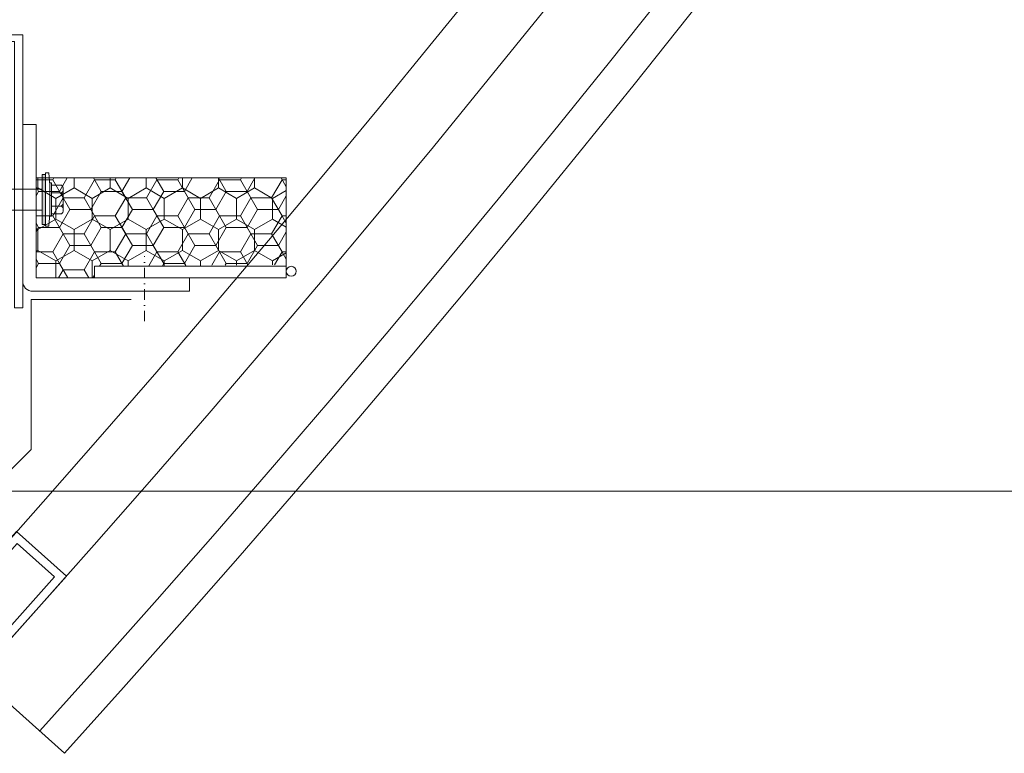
# Model space of a CAD drawing. Header units: millimetres. Extents: x -916886 to 3713765, y -2985421 to 1675785.
# Tile 85 of 656: x -31348 to -31053, y 88094 to 88314. Entities that reach past the tile are written whole.
import ezdxf

# ---------------------------------------------------------------- set-up
doc = ezdxf.new("R2010")
doc.units = ezdxf.units.MM
doc.linetypes.add('DASHDOT', pattern=[25.4, 12.7, -6.35, 0, -6.35])
for name, color, linetype, lineweight in [('A99_N_kce-pohl', 1, 'Continuous', 9), ('A99_N_kce-rez-sil', 6, 'Continuous', 18), ('A99_N_kce-rez-ten', 1, 'Continuous', 9), ('A99_N_kce-rez-ten @ 200 VP1', 1, 'Continuous', 9), ('A99_N_kce-rez-ten @ 200 VP10', 1, 'Continuous', 9), ('A99_N_kce-rez-ten @ 200 VP11', 1, 'Continuous', 9), ('A99_N_kce-rez-ten @ 200 VP12', 1, 'Continuous', 9), ('A99_N_kce-rez-ten @ 200 VP13', 1, 'Continuous', 9), ('A99_N_kce-rez-ten @ 200 VP14', 1, 'Continuous', 9), ('A99_N_kce-rez-ten @ 200 VP15', 1, 'Continuous', 9), ('A99_N_kce-rez-ten @ 200 VP16', 1, 'Continuous', 9), ('A99_N_kce-rez-ten @ 200 VP17', 1, 'Continuous', 9), ('A99_N_kce-rez-ten @ 200 VP18', 1, 'Continuous', 9), ('A99_N_kce-rez-ten @ 200 VP19', 1, 'Continuous', 9), ('A99_N_kce-rez-ten @ 200 VP2', 1, 'Continuous', 9), ('A99_N_kce-rez-ten @ 200 VP20', 1, 'Continuous', 9), ('A99_N_kce-rez-ten @ 200 VP21', 1, 'Continuous', 9), ('A99_N_kce-rez-ten @ 200 VP22', 1, 'Continuous', 9), ('A99_N_kce-rez-ten @ 200 VP23', 1, 'Continuous', 9), ('A99_N_kce-rez-ten @ 200 VP24', 1, 'Continuous', 9), ('A99_N_kce-rez-ten @ 200 VP25', 1, 'Continuous', 9), ('A99_N_kce-rez-ten @ 200 VP26', 1, 'Continuous', 9), ('A99_N_kce-rez-ten @ 200 VP27', 1, 'Continuous', 9), ('A99_N_kce-rez-ten @ 200 VP28', 1, 'Continuous', 9), ('A99_N_kce-rez-ten @ 200 VP3', 1, 'Continuous', 9), ('A99_N_kce-rez-ten @ 200 VP31', 1, 'Continuous', 9), ('A99_N_kce-rez-ten @ 200 VP32', 1, 'Continuous', 9), ('A99_N_kce-rez-ten @ 200 VP33', 1, 'Continuous', 9), ('A99_N_kce-rez-ten @ 200 VP34', 1, 'Continuous', 9), ('A99_N_kce-rez-ten @ 200 VP35', 1, 'Continuous', 9), ('A99_N_kce-rez-ten @ 200 VP36', 1, 'Continuous', 9), ('A99_N_kce-rez-ten @ 200 VP37', 1, 'Continuous', 9), ('A99_N_kce-rez-ten @ 200 VP38', 1, 'Continuous', 9), ('A99_N_kce-rez-ten @ 200 VP39', 1, 'Continuous', 9), ('A99_N_kce-rez-ten @ 200 VP4', 1, 'Continuous', 9), ('A99_N_kce-rez-ten @ 200 VP40', 1, 'Continuous', 9), ('A99_N_kce-rez-ten @ 200 VP41', 1, 'Continuous', 9), ('A99_N_kce-rez-ten @ 200 VP42', 1, 'Continuous', 9), ('A99_N_kce-rez-ten @ 200 VP43', 1, 'Continuous', 9), ('A99_N_kce-rez-ten @ 200 VP44', 1, 'Continuous', 9), ('A99_N_kce-rez-ten @ 200 VP45', 1, 'Continuous', 9), ('A99_N_kce-rez-ten @ 200 VP47', 1, 'Continuous', 9), ('A99_N_kce-rez-ten @ 200 VP48', 1, 'Continuous', 9), ('A99_N_kce-rez-ten @ 200 VP49', 1, 'Continuous', 9), ('A99_N_kce-rez-ten @ 200 VP50', 1, 'Continuous', 9), ('A99_N_kce-rez-ten @ 200 VP6', 1, 'Continuous', 9), ('A99_N_kce-rez-ten @ 200 VP7', 1, 'Continuous', 9), ('A99_N_kce-rez-ten @ 200 VP8', 1, 'Continuous', 9), ('A99_N_kce-rez-ten @ 200 VP9', 1, 'Continuous', 9), ('A99_N_kce-rez-ten @ 200 VPModel', 1, 'Continuous', 9), ('A99_N_znaceni 200', 5, 'Continuous', 5)]:
    doc.layers.add(name, color=color, linetype=linetype, lineweight=lineweight)
pattern_1 = [(270, (173320.5, 1144363.5), (5.41265875, -9.375), [6.25, -12.5]), (30, (173320.5, 1144363.5), (5.412658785, 9.37499998), [6.25, -12.5]), (330, (173320.5, 1144363.5), (10.825317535, -2e-08), [-12.5, 6.25])]
pattern_2 = [(180, (1144363.5, -173320.5), (-9.375, -5.41265875), [6.25, -12.5]), (300, (1144363.5, -173320.5), (9.37499998, -5.412658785), [6.25, -12.5]), (240, (1144363.5, -173320.5), (-2e-08, -10.825317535), [-12.5, 6.25])]
pattern_3 = [(1e-14, (-1144363.5, 173320.5), (9.375, 5.41265875), [6.25, -12.5]), (120, (-1144363.5, 173320.5), (-9.37499998, 5.412658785), [6.25, -12.5]), (60, (-1144363.5, 173320.5), (2e-08, 10.825317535), [-12.5, 6.25])]

# ---------------------------------------------------------------- blocks, each defined once
blk = doc.blocks.new('*U2602')
at = {"layer": 'A99_N_kce-rez-ten @ 200 VP1', "linetype": 'Continuous', "lineweight": 0}
h = blk.add_hatch(dxfattribs=at)
h.set_pattern_fill('HONEY', color=1, scale=0.25, angle=180, style=2)
h.set_pattern_definition(pattern_1)
h.paths.add_polyline_path([(-31343.5, 88236.5), (-31343.5, 88266.5), (-31268.5, 88266.5), (-31268.5, 88240.5), (-31326, 88240), (-31326, 88236.5)])
at = {"layer": 'A99_N_kce-rez-ten @ 200 VP10', "linetype": 'Continuous', "lineweight": 0}
h = blk.add_hatch(dxfattribs=at)
h.set_pattern_fill('HONEY', color=1, scale=0.25, angle=180, style=2)
h.set_pattern_definition(pattern_1)
h.paths.add_polyline_path([(-31343.5, 88236.5), (-31343.5, 88266.5), (-31268.5, 88266.5), (-31268.5, 88240.5), (-31326, 88240), (-31326, 88236.5)])
at = {"layer": 'A99_N_kce-rez-ten @ 200 VP11', "linetype": 'Continuous', "lineweight": 0}
h = blk.add_hatch(dxfattribs=at)
h.set_pattern_fill('HONEY', color=1, scale=0.25, angle=180, style=2)
h.set_pattern_definition(pattern_2)
h.paths.add_polyline_path([(-31343.5, 88236.5), (-31343.5, 88266.5), (-31268.5, 88266.5), (-31268.5, 88240.5), (-31326, 88240), (-31326, 88236.5)])
at = {"layer": 'A99_N_kce-rez-ten @ 200 VP12', "linetype": 'Continuous', "lineweight": 0}
h = blk.add_hatch(dxfattribs=at)
h.set_pattern_fill('HONEY', color=1, scale=0.25, angle=180, style=2)
h.set_pattern_definition(pattern_1)
h.paths.add_polyline_path([(-31343.5, 88236.5), (-31343.5, 88266.5), (-31268.5, 88266.5), (-31268.5, 88240.5), (-31326, 88240), (-31326, 88236.5)])
at = {"layer": 'A99_N_kce-rez-ten @ 200 VP13', "linetype": 'Continuous', "lineweight": 0}
h = blk.add_hatch(dxfattribs=at)
h.set_pattern_fill('HONEY', color=1, scale=0.25, angle=180, style=2)
h.set_pattern_definition(pattern_1)
h.paths.add_polyline_path([(-31343.5, 88236.5), (-31343.5, 88266.5), (-31268.5, 88266.5), (-31268.5, 88240.5), (-31326, 88240), (-31326, 88236.5)])
at = {"layer": 'A99_N_kce-rez-ten @ 200 VP14', "linetype": 'Continuous', "lineweight": 0}
h = blk.add_hatch(dxfattribs=at)
h.set_pattern_fill('HONEY', color=1, scale=0.25, angle=180, style=2)
h.set_pattern_definition(pattern_2)
h.paths.add_polyline_path([(-31343.5, 88236.5), (-31343.5, 88266.5), (-31268.5, 88266.5), (-31268.5, 88240.5), (-31326, 88240), (-31326, 88236.5)])
at = {"layer": 'A99_N_kce-rez-ten @ 200 VP15', "linetype": 'Continuous', "lineweight": 0}
h = blk.add_hatch(dxfattribs=at)
h.set_pattern_fill('HONEY', color=1, scale=0.25, angle=180, style=2)
h.set_pattern_definition(pattern_1)
h.paths.add_polyline_path([(-31343.5, 88236.5), (-31343.5, 88266.5), (-31268.5, 88266.5), (-31268.5, 88240.5), (-31326, 88240), (-31326, 88236.5)])
at = {"layer": 'A99_N_kce-rez-ten @ 200 VP16', "linetype": 'Continuous', "lineweight": 0}
h = blk.add_hatch(dxfattribs=at)
h.set_pattern_fill('HONEY', color=1, scale=0.25, angle=180, style=2)
h.set_pattern_definition(pattern_3)
h.paths.add_polyline_path([(-31343.5, 88236.5), (-31343.5, 88266.5), (-31268.5, 88266.5), (-31268.5, 88240.5), (-31326, 88240), (-31326, 88236.5)])
at = {"layer": 'A99_N_kce-rez-ten @ 200 VP17', "linetype": 'Continuous', "lineweight": 0}
h = blk.add_hatch(dxfattribs=at)
h.set_pattern_fill('HONEY', color=1, scale=0.25, angle=180, style=2)
h.set_pattern_definition(pattern_2)
h.paths.add_polyline_path([(-31343.5, 88236.5), (-31343.5, 88266.5), (-31268.5, 88266.5), (-31268.5, 88240.5), (-31326, 88240), (-31326, 88236.5)])
at = {"layer": 'A99_N_kce-rez-ten @ 200 VP18', "linetype": 'Continuous', "lineweight": 0}
h = blk.add_hatch(dxfattribs=at)
h.set_pattern_fill('HONEY', color=1, scale=0.25, angle=180, style=2)
h.set_pattern_definition(pattern_1)
h.paths.add_polyline_path([(-31343.5, 88236.5), (-31343.5, 88266.5), (-31268.5, 88266.5), (-31268.5, 88240.5), (-31326, 88240), (-31326, 88236.5)])
at = {"layer": 'A99_N_kce-rez-ten @ 200 VP19', "linetype": 'Continuous', "lineweight": 0}
h = blk.add_hatch(dxfattribs=at)
h.set_pattern_fill('HONEY', color=1, scale=0.25, angle=180, style=2)
h.set_pattern_definition(pattern_1)
h.paths.add_polyline_path([(-31343.5, 88236.5), (-31343.5, 88266.5), (-31268.5, 88266.5), (-31268.5, 88240.5), (-31326, 88240), (-31326, 88236.5)])
at = {"layer": 'A99_N_kce-rez-ten @ 200 VP2', "linetype": 'Continuous', "lineweight": 0}
h = blk.add_hatch(dxfattribs=at)
h.set_pattern_fill('HONEY', color=1, scale=0.25, angle=180, style=2)
h.set_pattern_definition(pattern_1)
h.paths.add_polyline_path([(-31343.5, 88236.5), (-31343.5, 88266.5), (-31268.5, 88266.5), (-31268.5, 88240.5), (-31326, 88240), (-31326, 88236.5)])
at = {"layer": 'A99_N_kce-rez-ten @ 200 VP20', "linetype": 'Continuous', "lineweight": 0}
h = blk.add_hatch(dxfattribs=at)
h.set_pattern_fill('HONEY', color=1, scale=0.25, angle=180, style=2)
h.set_pattern_definition(pattern_3)
h.paths.add_polyline_path([(-31343.5, 88236.5), (-31343.5, 88266.5), (-31268.5, 88266.5), (-31268.5, 88240.5), (-31326, 88240), (-31326, 88236.5)])
at = {"layer": 'A99_N_kce-rez-ten @ 200 VP21', "linetype": 'Continuous', "lineweight": 0}
h = blk.add_hatch(dxfattribs=at)
h.set_pattern_fill('HONEY', color=1, scale=0.25, angle=180, style=2)
h.set_pattern_definition(pattern_2)
h.paths.add_polyline_path([(-31343.5, 88236.5), (-31343.5, 88266.5), (-31268.5, 88266.5), (-31268.5, 88240.5), (-31326, 88240), (-31326, 88236.5)])
at = {"layer": 'A99_N_kce-rez-ten @ 200 VP22', "linetype": 'Continuous', "lineweight": 0}
h = blk.add_hatch(dxfattribs=at)
h.set_pattern_fill('HONEY', color=1, scale=0.25, angle=180, style=2)
h.set_pattern_definition(pattern_1)
h.paths.add_polyline_path([(-31343.5, 88236.5), (-31343.5, 88266.5), (-31268.5, 88266.5), (-31268.5, 88240.5), (-31326, 88240), (-31326, 88236.5)])
at = {"layer": 'A99_N_kce-rez-ten @ 200 VP23', "linetype": 'Continuous', "lineweight": 0}
h = blk.add_hatch(dxfattribs=at)
h.set_pattern_fill('HONEY', color=1, scale=0.25, angle=180, style=2)
h.set_pattern_definition(pattern_1)
h.paths.add_polyline_path([(-31343.5, 88236.5), (-31343.5, 88266.5), (-31268.5, 88266.5), (-31268.5, 88240.5), (-31326, 88240), (-31326, 88236.5)])
at = {"layer": 'A99_N_kce-rez-ten @ 200 VP24', "linetype": 'Continuous', "lineweight": 0}
h = blk.add_hatch(dxfattribs=at)
h.set_pattern_fill('HONEY', color=1, scale=0.25, angle=180, style=2)
h.set_pattern_definition(pattern_1)
h.paths.add_polyline_path([(-31343.5, 88236.5), (-31343.5, 88266.5), (-31268.5, 88266.5), (-31268.5, 88240.5), (-31326, 88240), (-31326, 88236.5)])
at = {"layer": 'A99_N_kce-rez-ten @ 200 VP25', "linetype": 'Continuous', "lineweight": 0}
h = blk.add_hatch(dxfattribs=at)
h.set_pattern_fill('HONEY', color=1, scale=0.25, angle=180, style=2)
h.set_pattern_definition(pattern_3)
h.paths.add_polyline_path([(-31343.5, 88236.5), (-31343.5, 88266.5), (-31268.5, 88266.5), (-31268.5, 88240.5), (-31326, 88240), (-31326, 88236.5)])
at = {"layer": 'A99_N_kce-rez-ten @ 200 VP26', "linetype": 'Continuous', "lineweight": 0}
h = blk.add_hatch(dxfattribs=at)
h.set_pattern_fill('HONEY', color=1, scale=0.25, angle=180, style=2)
h.set_pattern_definition(pattern_1)
h.paths.add_polyline_path([(-31343.5, 88236.5), (-31343.5, 88266.5), (-31268.5, 88266.5), (-31268.5, 88240.5), (-31326, 88240), (-31326, 88236.5)])
at = {"layer": 'A99_N_kce-rez-ten @ 200 VP27', "linetype": 'Continuous', "lineweight": 0}
h = blk.add_hatch(dxfattribs=at)
h.set_pattern_fill('HONEY', color=1, scale=0.25, angle=180, style=2)
h.set_pattern_definition(pattern_1)
h.paths.add_polyline_path([(-31343.5, 88236.5), (-31343.5, 88266.5), (-31268.5, 88266.5), (-31268.5, 88240.5), (-31326, 88240), (-31326, 88236.5)])
at = {"layer": 'A99_N_kce-rez-ten @ 200 VP28', "linetype": 'Continuous', "lineweight": 0}
h = blk.add_hatch(dxfattribs=at)
h.set_pattern_fill('HONEY', color=1, scale=0.25, angle=180, style=2)
h.set_pattern_definition(pattern_1)
h.paths.add_polyline_path([(-31343.5, 88236.5), (-31343.5, 88266.5), (-31268.5, 88266.5), (-31268.5, 88240.5), (-31326, 88240), (-31326, 88236.5)])
at = {"layer": 'A99_N_kce-rez-ten @ 200 VP3', "linetype": 'Continuous', "lineweight": 0}
h = blk.add_hatch(dxfattribs=at)
h.set_pattern_fill('HONEY', color=1, scale=0.25, angle=180, style=2)
h.set_pattern_definition(pattern_1)
h.paths.add_polyline_path([(-31343.5, 88236.5), (-31343.5, 88266.5), (-31268.5, 88266.5), (-31268.5, 88240.5), (-31326, 88240), (-31326, 88236.5)])
at = {"layer": 'A99_N_kce-rez-ten @ 200 VP31', "linetype": 'Continuous', "lineweight": 0}
h = blk.add_hatch(dxfattribs=at)
h.set_pattern_fill('HONEY', color=1, scale=0.25, angle=180, style=2)
h.set_pattern_definition(pattern_1)
h.paths.add_polyline_path([(-31343.5, 88236.5), (-31343.5, 88266.5), (-31268.5, 88266.5), (-31268.5, 88240.5), (-31326, 88240), (-31326, 88236.5)])
at = {"layer": 'A99_N_kce-rez-ten @ 200 VP32', "linetype": 'Continuous', "lineweight": 0}
h = blk.add_hatch(dxfattribs=at)
h.set_pattern_fill('HONEY', color=1, scale=0.25, angle=180, style=2)
h.set_pattern_definition(pattern_1)
h.paths.add_polyline_path([(-31343.5, 88236.5), (-31343.5, 88266.5), (-31268.5, 88266.5), (-31268.5, 88240.5), (-31326, 88240), (-31326, 88236.5)])
at = {"layer": 'A99_N_kce-rez-ten @ 200 VP33', "linetype": 'Continuous', "lineweight": 0}
h = blk.add_hatch(dxfattribs=at)
h.set_pattern_fill('HONEY', color=1, scale=0.25, angle=180, style=2)
h.set_pattern_definition(pattern_1)
h.paths.add_polyline_path([(-31343.5, 88236.5), (-31343.5, 88266.5), (-31268.5, 88266.5), (-31268.5, 88240.5), (-31326, 88240), (-31326, 88236.5)])
at = {"layer": 'A99_N_kce-rez-ten @ 200 VP34', "linetype": 'Continuous', "lineweight": 0}
h = blk.add_hatch(dxfattribs=at)
h.set_pattern_fill('HONEY', color=1, scale=0.25, angle=180, style=2)
h.set_pattern_definition(pattern_1)
h.paths.add_polyline_path([(-31343.5, 88236.5), (-31343.5, 88266.5), (-31268.5, 88266.5), (-31268.5, 88240.5), (-31326, 88240), (-31326, 88236.5)])
at = {"layer": 'A99_N_kce-rez-ten @ 200 VP35', "linetype": 'Continuous', "lineweight": 0}
h = blk.add_hatch(dxfattribs=at)
h.set_pattern_fill('HONEY', color=1, scale=0.25, angle=180, style=2)
h.set_pattern_definition(pattern_1)
h.paths.add_polyline_path([(-31343.5, 88236.5), (-31343.5, 88266.5), (-31268.5, 88266.5), (-31268.5, 88240.5), (-31326, 88240), (-31326, 88236.5)])
at = {"layer": 'A99_N_kce-rez-ten @ 200 VP36', "linetype": 'Continuous', "lineweight": 0}
h = blk.add_hatch(dxfattribs=at)
h.set_pattern_fill('HONEY', color=1, scale=0.25, angle=180, style=2)
h.set_pattern_definition(pattern_1)
h.paths.add_polyline_path([(-31343.5, 88236.5), (-31343.5, 88266.5), (-31268.5, 88266.5), (-31268.5, 88240.5), (-31326, 88240), (-31326, 88236.5)])
at = {"layer": 'A99_N_kce-rez-ten @ 200 VP37', "linetype": 'Continuous', "lineweight": 0}
h = blk.add_hatch(dxfattribs=at)
h.set_pattern_fill('HONEY', color=1, scale=0.25, angle=180, style=2)
h.set_pattern_definition(pattern_1)
h.paths.add_polyline_path([(-31343.5, 88236.5), (-31343.5, 88266.5), (-31268.5, 88266.5), (-31268.5, 88240.5), (-31326, 88240), (-31326, 88236.5)])
at = {"layer": 'A99_N_kce-rez-ten @ 200 VP38', "linetype": 'Continuous', "lineweight": 0}
h = blk.add_hatch(dxfattribs=at)
h.set_pattern_fill('HONEY', color=1, scale=0.25, angle=180, style=2)
h.set_pattern_definition(pattern_1)
h.paths.add_polyline_path([(-31343.5, 88236.5), (-31343.5, 88266.5), (-31268.5, 88266.5), (-31268.5, 88240.5), (-31326, 88240), (-31326, 88236.5)])
at = {"layer": 'A99_N_kce-rez-ten @ 200 VP39', "linetype": 'Continuous', "lineweight": 0}
h = blk.add_hatch(dxfattribs=at)
h.set_pattern_fill('HONEY', color=1, scale=0.25, angle=180, style=2)
h.set_pattern_definition(pattern_1)
h.paths.add_polyline_path([(-31343.5, 88236.5), (-31343.5, 88266.5), (-31268.5, 88266.5), (-31268.5, 88240.5), (-31326, 88240), (-31326, 88236.5)])
at = {"layer": 'A99_N_kce-rez-ten @ 200 VP4', "linetype": 'Continuous', "lineweight": 0}
h = blk.add_hatch(dxfattribs=at)
h.set_pattern_fill('HONEY', color=1, scale=0.25, angle=180, style=2)
h.set_pattern_definition(pattern_1)
h.paths.add_polyline_path([(-31343.5, 88236.5), (-31343.5, 88266.5), (-31268.5, 88266.5), (-31268.5, 88240.5), (-31326, 88240), (-31326, 88236.5)])
at = {"layer": 'A99_N_kce-rez-ten @ 200 VP40', "linetype": 'Continuous', "lineweight": 0}
h = blk.add_hatch(dxfattribs=at)
h.set_pattern_fill('HONEY', color=1, scale=0.25, angle=180, style=2)
h.set_pattern_definition(pattern_1)
h.paths.add_polyline_path([(-31343.5, 88236.5), (-31343.5, 88266.5), (-31268.5, 88266.5), (-31268.5, 88240.5), (-31326, 88240), (-31326, 88236.5)])
at = {"layer": 'A99_N_kce-rez-ten @ 200 VP41', "linetype": 'Continuous', "lineweight": 0}
h = blk.add_hatch(dxfattribs=at)
h.set_pattern_fill('HONEY', color=1, scale=0.25, angle=180, style=2)
h.set_pattern_definition(pattern_1)
h.paths.add_polyline_path([(-31343.5, 88236.5), (-31343.5, 88266.5), (-31268.5, 88266.5), (-31268.5, 88240.5), (-31326, 88240), (-31326, 88236.5)])
at = {"layer": 'A99_N_kce-rez-ten @ 200 VP42', "linetype": 'Continuous', "lineweight": 0}
h = blk.add_hatch(dxfattribs=at)
h.set_pattern_fill('HONEY', color=1, scale=0.25, angle=180, style=2)
h.set_pattern_definition(pattern_1)
h.paths.add_polyline_path([(-31343.5, 88236.5), (-31343.5, 88266.5), (-31268.5, 88266.5), (-31268.5, 88240.5), (-31326, 88240), (-31326, 88236.5)])
at = {"layer": 'A99_N_kce-rez-ten @ 200 VP43', "linetype": 'Continuous', "lineweight": 0}
h = blk.add_hatch(dxfattribs=at)
h.set_pattern_fill('HONEY', color=1, scale=0.25, angle=180, style=2)
h.set_pattern_definition(pattern_1)
h.paths.add_polyline_path([(-31343.5, 88236.5), (-31343.5, 88266.5), (-31268.5, 88266.5), (-31268.5, 88240.5), (-31326, 88240), (-31326, 88236.5)])
at = {"layer": 'A99_N_kce-rez-ten @ 200 VP44', "linetype": 'Continuous', "lineweight": 0}
h = blk.add_hatch(dxfattribs=at)
h.set_pattern_fill('HONEY', color=1, scale=0.25, angle=180, style=2)
h.set_pattern_definition(pattern_1)
h.paths.add_polyline_path([(-31343.5, 88236.5), (-31343.5, 88266.5), (-31268.5, 88266.5), (-31268.5, 88240.5), (-31326, 88240), (-31326, 88236.5)])
at = {"layer": 'A99_N_kce-rez-ten @ 200 VP45', "linetype": 'Continuous', "lineweight": 0}
h = blk.add_hatch(dxfattribs=at)
h.set_pattern_fill('HONEY', color=1, scale=0.25, angle=180, style=2)
h.set_pattern_definition([(180, (1144363.5, -173320.5), (-9.375, -5.41265875), [6.25, -12.5]), (300, (1144363.5, -173320.5), (9.37499998, -5.412658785), [6.25, -12.5]), (240, (1144363.5, -173320.5), (-2e-08, -10.825317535), [-12.5, 6.25])])
h.paths.add_polyline_path([(-31343.5, 88236.5), (-31343.5, 88266.5), (-31268.5, 88266.5), (-31268.5, 88240.5), (-31326, 88240), (-31326, 88236.5)])
at = {"layer": 'A99_N_kce-rez-ten @ 200 VP47', "linetype": 'Continuous', "lineweight": 0}
h = blk.add_hatch(dxfattribs=at)
h.set_pattern_fill('HONEY', color=1, scale=0.25, angle=180, style=2)
h.set_pattern_definition(pattern_3)
h.paths.add_polyline_path([(-31343.5, 88236.5), (-31343.5, 88266.5), (-31268.5, 88266.5), (-31268.5, 88240.5), (-31326, 88240), (-31326, 88236.5)])
at = {"layer": 'A99_N_kce-rez-ten @ 200 VP48', "linetype": 'Continuous', "lineweight": 0}
h = blk.add_hatch(dxfattribs=at)
h.set_pattern_fill('HONEY', color=1, scale=0.25, angle=180, style=2)
h.set_pattern_definition(pattern_1)
h.paths.add_polyline_path([(-31343.5, 88236.5), (-31343.5, 88266.5), (-31268.5, 88266.5), (-31268.5, 88240.5), (-31326, 88240), (-31326, 88236.5)])
at = {"layer": 'A99_N_kce-rez-ten @ 200 VP49', "linetype": 'Continuous', "lineweight": 0}
h = blk.add_hatch(dxfattribs=at)
h.set_pattern_fill('HONEY', color=1, scale=0.25, angle=180, style=2)
h.set_pattern_definition(pattern_1)
h.paths.add_polyline_path([(-31343.5, 88236.5), (-31343.5, 88266.5), (-31268.5, 88266.5), (-31268.5, 88240.5), (-31326, 88240), (-31326, 88236.5)])
at = {"layer": 'A99_N_kce-rez-ten @ 200 VP50', "linetype": 'Continuous', "lineweight": 0}
h = blk.add_hatch(dxfattribs=at)
h.set_pattern_fill('HONEY', color=1, scale=0.25, angle=180, style=2)
h.set_pattern_definition(pattern_1)
h.paths.add_polyline_path([(-31343.5, 88236.5), (-31343.5, 88266.5), (-31268.5, 88266.5), (-31268.5, 88240.5), (-31326, 88240), (-31326, 88236.5)])
at = {"layer": 'A99_N_kce-rez-ten @ 200 VP6', "linetype": 'Continuous', "lineweight": 0}
h = blk.add_hatch(dxfattribs=at)
h.set_pattern_fill('HONEY', color=1, scale=0.25, angle=180, style=2)
h.set_pattern_definition(pattern_1)
h.paths.add_polyline_path([(-31343.5, 88236.5), (-31343.5, 88266.5), (-31268.5, 88266.5), (-31268.5, 88240.5), (-31326, 88240), (-31326, 88236.5)])
at = {"layer": 'A99_N_kce-rez-ten @ 200 VP7', "linetype": 'Continuous', "lineweight": 0}
h = blk.add_hatch(dxfattribs=at)
h.set_pattern_fill('HONEY', color=1, scale=0.25, angle=180, style=2)
h.set_pattern_definition(pattern_1)
h.paths.add_polyline_path([(-31343.5, 88236.5), (-31343.5, 88266.5), (-31268.5, 88266.5), (-31268.5, 88240.5), (-31326, 88240), (-31326, 88236.5)])
at = {"layer": 'A99_N_kce-rez-ten @ 200 VP8', "linetype": 'Continuous', "lineweight": 0}
h = blk.add_hatch(dxfattribs=at)
h.set_pattern_fill('HONEY', color=1, scale=0.25, angle=180, style=2)
h.set_pattern_definition(pattern_1)
h.paths.add_polyline_path([(-31343.5, 88236.5), (-31343.5, 88266.5), (-31268.5, 88266.5), (-31268.5, 88240.5), (-31326, 88240), (-31326, 88236.5)])
at = {"layer": 'A99_N_kce-rez-ten @ 200 VP9', "linetype": 'Continuous', "lineweight": 0}
h = blk.add_hatch(dxfattribs=at)
h.set_pattern_fill('HONEY', color=1, scale=0.25, angle=180, style=2)
h.set_pattern_definition(pattern_1)
h.paths.add_polyline_path([(-31343.5, 88236.5), (-31343.5, 88266.5), (-31268.5, 88266.5), (-31268.5, 88240.5), (-31326, 88240), (-31326, 88236.5)])
at = {"layer": 'A99_N_kce-rez-ten @ 200 VPModel', "linetype": 'Continuous', "lineweight": 0}
h = blk.add_hatch(dxfattribs=at)
h.set_pattern_fill('HONEY', color=1, scale=0.25, angle=180, style=2)
h.set_pattern_definition([(270, (173320.5, 1144363.5), (5.41265875, -9.375), [6.25, -12.5]), (30, (173320.5, 1144363.5), (5.412658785, 9.37499998), [6.25, -12.5]), (330, (173320.5, 1144363.5), (10.825317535, -2e-08), [-12.5, 6.25])])
h.paths.add_polyline_path([(-31343.5, 88236.5), (-31343.5, 88266.5), (-31268.5, 88266.5), (-31268.5, 88240.5), (-31326, 88240), (-31326, 88236.5)])

msp = doc.modelspace()

# ---------------------------------------------------------------- hatches: boundary and pattern name
at = {"layer": 'A99_N_kce-rez-ten', "lineweight": 0}
msp.add_hatch(color=1, dxfattribs=at).paths.add_polyline_path([(-31340.72, 88267.5), (-31340.72, 88252.5), (-31341.72, 88252.5), (-31341.72, 88267.5)])

# ---------------------------------------------------------------- linework, layer by layer
at = {"layer": 'A99_N_kce-pohl', "lineweight": 5}
msp.add_lwpolyline([(-31420, 88140), (-31450, 88140), (-31450, 88130), (-31405, 88125), (-31345, 88185), (-31345, 88230), (-31315, 88230)], dxfattribs=at)
at = {"layer": 'A99_N_kce-pohl', "linetype": 'Continuous'}
for points in [[(-31349.32, 88160.38), (-31375.97, 88130.55), (-31361.05, 88117.23), (-31334.41, 88147.06)], [(-31349.12, 88156.85), (-31372.44, 88130.75), (-31361.25, 88120.76), (-31337.94, 88146.86)]]:
    msp.add_lwpolyline(points, close=True, dxfattribs=at)
msp.add_lwpolyline([(-31361.05, 88117.23), (-31334.94, 88093.91)], dxfattribs=at)
at = {"layer": 'A99_N_kce-pohl', "linetype": 'Continuous', "lineweight": 5}
for radius, start, end in [(4410, 317.90791, 42.09209), (4355, 317.90451, 41.56924)]:
    msp.add_arc((-34607.5, 91050), radius, start, end, dxfattribs=at)
at = {"layer": 'A99_N_kce-rez-sil', "color": 1, "linetype": 'Continuous', "lineweight": 5}
for radius, start, end in [(4400, 317.90791, 42.09209), (4375, 317.90603, 42.09397)]:
    msp.add_arc((-34607.5, 91050), radius, start, end, dxfattribs=at)
at = {"layer": 'A99_N_kce-rez-ten', "color": 1, "lineweight": 0}
for p, q in [((-31341.72, 88252.5), (-31341.72, 88267.5)), ((-31341.72, 88267.5), (-31340.72, 88267.5)), ((-31340.72, 88268), (-31339.72, 88268)), ((-31340.72, 88252), (-31340.72, 88268)), ((-31340.72, 88268), (-31339.72, 88268)), ((-31340.72, 88267.5), (-31340.72, 88252.5)), ((-31339.35, 88264.37), (-31339.72, 88268)), ((-31339.35, 88265.04), (-31339.36, 88255.04)), ((-31339.35, 88264.37), (-31339.36, 88255.71)), ((-31339.35, 88265.04), (-31338.85, 88265.04)), ((-31338.85, 88265.04), (-31338.86, 88255.04)), ((-31338.56, 88264.37), (-31336.21, 88264.37)), ((-31335.42, 88263.58), (-31335.42, 88256.5)), ((-31380, 88263.15), (-31341.72, 88263.15)), ((-31338.56, 88262.01), (-31336.21, 88262.01)), ((-31338.49, 88262.01), (-31336.21, 88262.01)), ((-31338.56, 88258.07), (-31336.21, 88258.07)), ((-31380, 88256.85), (-31341.72, 88256.85)), ((-31339.72, 88252), (-31339.36, 88255.71)), ((-31339.36, 88255.04), (-31338.86, 88255.04)), ((-31338.56, 88255.71), (-31336.21, 88255.71)), ((-31340.72, 88252.5), (-31341.72, 88252.5)), ((-31341.72, 88252.5), (-31340.72, 88252.5)), ((-31340.72, 88252), (-31339.72, 88252)), ((-31340.72, 88252), (-31339.72, 88252))]:
    msp.add_line(p, q, dxfattribs=at)
at = {"layer": 'A99_N_kce-rez-ten', "color": 1, "linetype": 'Continuous', "lineweight": 0}
for points in [[(-31347.5, 88232.5), (-31347.5, 88227.5), (-31350, 88227.5), (-31350, 88307.5), (-31360, 88307.5), (-31360, 88309.5), (-31347.5, 88309.5), (-31347.5, 88232.5)], [(-31343.5, 88236.5), (-31343.5, 88266.5), (-31268.5, 88266.5), (-31268.5, 88236.5)], [(-31326, 88236.5), (-31326, 88240), (-31268.5, 88240), (-31268.5, 88236.5)]]:
    msp.add_lwpolyline(points, close=True, dxfattribs=at)
msp.add_lwpolyline([(-31297.5, 88232.5), (-31297.5, 88236.5), (-31343.5, 88236.5), (-31343.5, 88282.5), (-31347.5, 88282.5)], dxfattribs=at)
msp.add_lwpolyline([(-31347.5, 88281.01), (-31347.5, 88235.5, 0.414214), (-31344.5, 88232.5), (-31297.5, 88232.5)], format="xyb", dxfattribs=at)
at = {"layer": 'A99_N_kce-rez-ten', "color": 1, "linetype": 'DASHDOT', "lineweight": 0, "ltscale": 0.25}
msp.add_lwpolyline([(-31311, 88223.5), (-31311, 88243)], dxfattribs=at)
at = {"layer": 'A99_N_kce-rez-ten', "color": 1, "linetype": 'Continuous', "lineweight": 0}
msp.add_circle((-31267, 88238.5), 1.5, dxfattribs=at)
at = {"layer": 'A99_N_kce-rez-ten', "color": 1, "lineweight": 0}
for centre, start, end in [((-31336.21, 88263.58), 359.9967, 89.9967), ((-31336.21, 88262.8), 269.9967, 359.9967), ((-31336.21, 88261.22), 359.9967, 89.9967), ((-31336.21, 88258.86), 269.9967, 359.9967), ((-31336.21, 88257.29), 359.9967, 89.9967), ((-31336.21, 88256.5), 269.9967, 359.9967)]:
    msp.add_arc(centre, 0.787, start, end, dxfattribs=at)
for centre, start_param, end_param in [((-31338.56, 88265.16), 3.700141, 4.077737), ((-31338.56, 88262.8), 3.700141, 4.077737), ((-31338.56, 88261.22), 0.936145, 1.313741), ((-31338.56, 88258.87), 3.700141, 4.077737), ((-31338.56, 88257.28), 0.936145, 1.313741), ((-31338.56, 88254.92), 0.936145, 1.313741)]:
    msp.add_ellipse(centre, major_axis=(0.638, 0.47), ratio=1, start_param=start_param, end_param=end_param, dxfattribs=at)
at = {"layer": 'A99_N_znaceni 200', "lineweight": 5}
msp.add_lwpolyline([(-30701.46, 88172.5), (-31352.5, 88172.5)], dxfattribs=at)

# ---------------------------------------------------------------- block references
at = {"layer": 'A99_N_kce-rez-ten', "color": 4, "linetype": 'Continuous', "lineweight": 0}
msp.add_blockref('*U2602', (0, 0), dxfattribs=at)

doc.saveas('drawing.dxf')
